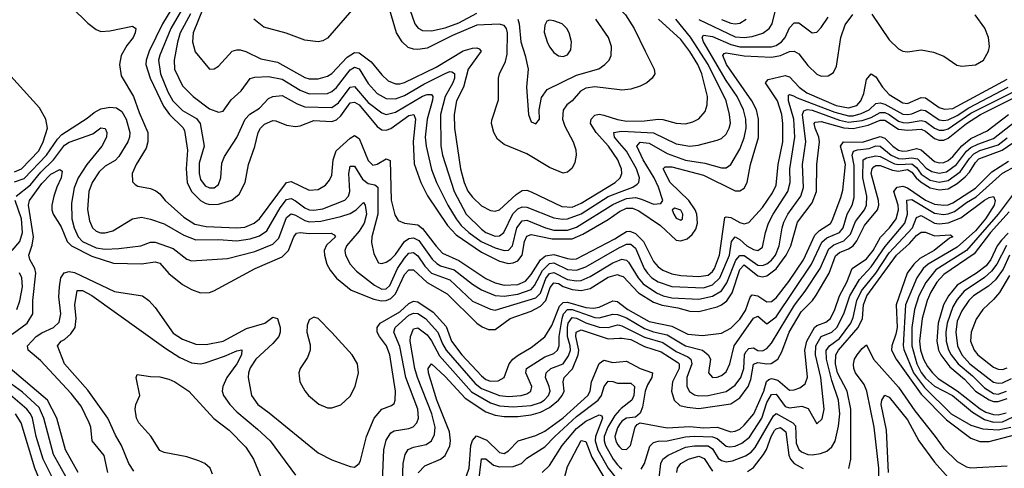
# Model space of a CAD drawing. Header units: inches. Extents: x 884549 to 1028252, y 526810 to 653624.
# Tile 606 of 656: x 967352 to 971698, y 557309 to 559288. Entities that reach past the tile are written whole.
import ezdxf

# ---------------------------------------------------------------- set-up
doc = ezdxf.new("R2010")
doc.units = ezdxf.units.IN
doc.header["$MEASUREMENT"] = 0
doc.layers.add('A9565', color=7, linetype='Continuous')
doc.layers.add('A9575', color=7, linetype='Continuous')

msp = doc.modelspace()

# ---------------------------------------------------------------- linework, layer by layer
at = {"layer": 'A9565', "color": 5}
for points, elevation in [([(968205.5, 559450), (968117.6, 559230), (968115.1, 559190), (968126.8, 559146.8), (968190, 559070.4), (968210, 559071.6), (968230, 559083.2), (968290, 559149.3), (968310, 559156.1), (968325, 559155), (968350, 559148), (968416.4, 559116.4), (968490, 559101.7), (968610, 559033.6), (968630, 559027.1), (968670, 559026.9), (968710, 559038.8), (968730, 559051.4), (968797.4, 559122.6), (968830, 559144), (968850, 559141.8), (968902.9, 559102.9), (968950, 559045), (968978.6, 559018.6), (969010, 559004.8), (969030, 559005.5), (969050, 559011.1), (969190, 559079), (969310, 559150.8), (969350, 559162.1), (969370, 559163.8), (969379.5, 559159.5), (969388.8, 559150), (969330.9, 559070), (969311.5, 558990), (969280.1, 558930), (969269.8, 558870.2), (969271, 558810), (969297.4, 558630), (969313.2, 558570), (969330, 558532.3), (969350, 558504.8), (969390, 558466.4), (969430, 558446.7), (969450, 558443.3), (969470, 558450.1), (969542.9, 558517.1), (969570, 558535.3), (969590, 558536.1), (969610, 558528.9), (969744.8, 558464.8), (969790, 558461.9), (969830, 558478.9), (969979.6, 558570), (970000, 558587.8)], 2680), ([(967581.6, 559341.6), (967652.5, 559272.5), (967690, 559245.3), (967710, 559236.4), (967750, 559239), (967850, 559259.8), (967865.2, 559250), (967862, 559230), (967852.5, 559210), (967825.3, 559174.7), (967800.3, 559130), (967792.8, 559090), (967800.3, 559040.3), (967855.1, 558950), (967879.4, 558879.4), (967917.7, 558790), (967918.4, 558750), (967910, 558721.1), (967866.8, 558650), (967848.3, 558610), (967850, 558573.4), (967861.3, 558561.3), (967874.1, 558554.1), (967930, 558543), (967953.4, 558533.4), (967970, 558520.2), (967994.4, 558490), (968076.9, 558416.9), (968125.5, 558385.5), (968175.4, 558375.4), (968310, 558369.5), (968346.5, 558373.5), (968386.6, 558390), (968410, 558409.2), (968530, 558569.6), (968550, 558574.1), (968630, 558536.6), (968670, 558539.8), (968701.1, 558558.9), (968719.8, 558580.2), (968730, 558602), (968736, 558670), (968749, 558710), (968810, 558765.1), (968830, 558777.7), (968850, 558763.5), (968890, 558667.5), (968910, 558646.4), (968930, 558651.5), (968970, 558674.3), (968987.4, 558667.4), (968992.1, 558492.1), (969007.5, 558427.5), (969022.5, 558402.5), (969051.1, 558391.1), (969110, 558382.9), (969130, 558367.7), (969190, 558288.5), (969218.8, 558258.8), (969290, 558226.3), (969410, 558146.3), (969450, 558127), (969490, 558116.4), (969550, 558120.4), (969584.7, 558135.3), (969610, 558163.7), (969651.3, 558228.7), (969672.9, 558247.1), (969710, 558253), (969770, 558235.3), (969790, 558231.5), (969810, 558233.9), (969978.9, 558321.1), (970000, 558334.7)], 2580), ([(968018.7, 559330), (967982.2, 559270), (967924.2, 559150), (967910.1, 559110.1), (967908.6, 559090), (967927.6, 559030), (967987.5, 558907.5), (968013.1, 558870), (968072, 558812), (968079, 558799), (968093.2, 558713.2), (968087.1, 558630), (968091.7, 558570), (968109.8, 558530), (968150, 558490.4), (968170, 558478.2), (968190, 558472.6), (968230, 558475.1), (968288.2, 558491.8), (968321.2, 558518.8), (968346.7, 558570), (968362.5, 558650), (968390, 558728.9), (968404, 558790), (968414.6, 558810), (968433.3, 558826.7), (968470, 558842.9), (968482.1, 558842.1), (968530, 558823.2), (968570, 558817.2), (968590, 558819.8), (968650, 558843.9), (968730, 558839.6), (968750, 558846.5), (968770, 558864.9), (968810, 558921.5), (968830, 558925.2), (968850, 558913.2), (968930, 558816.9), (968950, 558802.7), (968970, 558801.4), (968990, 558808), (969070, 558865.5), (969092.1, 558870), (969099.4, 558850), (969089.4, 558750.6), (969092.8, 558652.8), (969122.1, 558570), (969151.9, 558511.9), (969240.4, 558380.4), (969278.5, 558338.5), (969390, 558262.3), (969470, 558223.6), (969510, 558213.3), (969530, 558215.3), (969550, 558225), (969569.9, 558250), (969580.7, 558310), (969590, 558333.4), (969610, 558340.7), (969701.5, 558321.5), (969790, 558322.1), (969838, 558342), (969950, 558406.9), (969998.6, 558441.4), (970000, 558442.1)], 2620), ([(968066.5, 559330), (968019.9, 559250), (967970, 559131.3), (967965.4, 559110), (967973.7, 559050), (968005.7, 558970), (968027.7, 558930), (968070, 558888.2), (968132.5, 558852.5), (968149.2, 558830), (968166.8, 558730), (968144.7, 558655.3), (968143.8, 558610), (968150, 558582.8), (968170, 558555.3), (968190, 558546), (968210, 558547.2), (968230, 558560.7), (968240.2, 558590), (968245, 558655), (968255.5, 558684.5), (968310, 558769.2), (968347.1, 558850), (968368, 558872), (968410, 558897.8), (968450, 558940.1), (968469.9, 558950.1), (968510, 558953.5), (968576.7, 558916.7), (968610, 558904.1), (968730, 558900.4), (968758.5, 558921.5), (968810, 558991.2), (968830, 558993.1), (968890, 558922.9), (968950, 558876.7), (968970, 558870.8), (969010, 558880.7), (969130, 558951.1), (969150, 558958.1), (969170, 558958.5), (969175.1, 558950), (969173.9, 558933.9), (969150, 558850), (969141.3, 558770), (969146.1, 558730), (969170, 558627.4), (969191.1, 558570), (969241.8, 558470), (969277.9, 558410), (969301, 558381), (969334.6, 558350), (969389.4, 558309.4), (969450, 558282), (969490, 558269.5), (969510, 558271), (969526.9, 558290), (969546.4, 558370), (969570, 558401.2), (969590, 558404), (969672.1, 558370), (969710, 558359.4), (969770, 558360.4), (969810, 558373.7), (969970, 558473.1), (970000, 558486)], 2640), ([(968105.4, 559314.6), (968060.7, 559230), (968048.6, 559188.6), (968034, 559110), (968035.6, 559070), (968070, 558996.9), (968118, 558950), (968190, 558894.5), (968230, 558880.9), (968250, 558885.4), (968285.4, 558934.6), (968330, 558974.7), (968370, 559029.2), (968390, 559035.5), (968450, 559038.3), (968510, 559026.2), (968590, 558977.9), (968630, 558961), (968710, 558963.4), (968730, 558972), (968750, 558989.7), (968810, 559067.8), (968830, 559078.4), (968851, 559071), (968890, 559006.7), (968930, 558962.6), (968970, 558941.2), (969010, 558938.5), (969050, 558953.7), (969136.3, 559003.7), (969230, 559050.9), (969250, 559060.1), (969258.9, 559058.9), (969271, 559051), (969270.6, 559030), (969263.8, 559010), (969229.8, 558950), (969208.6, 558870), (969211.1, 558731.1), (969217.9, 558690), (969269.5, 558530), (969323.3, 558430), (969390, 558364.6), (969410, 558349.8), (969450, 558333.5), (969470, 558334.3), (969488.9, 558350), (969528.6, 558431.4), (969550, 558453.2), (969570, 558462.5), (969590, 558461.4), (969710, 558414.3), (969748.4, 558408.4), (969770, 558410), (969830, 558431.6), (969950, 558507.8), (970000, 558527.3)], 2660), ([(968818, 559330), (968710, 559207.3), (968690, 559195.1), (968670, 559190.6), (968610, 559198.1), (968528.3, 559228.3), (968430, 559255.7), (968385.7, 559290)], 2720), ([(970000, 558978.4), (969890, 558991.8), (969850, 558986.9), (969827.2, 558972.8), (969790, 558930.1), (969767.3, 558912.7), (969751.4, 558888.6), (969747.4, 558850), (969758, 558818), (969795.4, 558750), (969806.2, 558713.8), (969808, 558690), (969801.8, 558658.2), (969790, 558632.9), (969770, 558615.6), (969750, 558611.7), (969690, 558635.6), (969590, 558695.8), (969490, 558738), (969461.4, 558761.4), (969444.8, 558790), (969434.5, 558830), (969435.6, 558844.4), (969465.5, 558934.5), (969465.2, 559030), (969470.1, 559050), (969496.1, 559103.9), (969503.2, 559136.8), (969504.5, 559230), (969501.1, 559250), (969490, 559263.4), (969468, 559268), (969370, 559263.5), (969261.8, 559218.2), (969150, 559162.1), (969110, 559156.3), (969090, 559157.8), (969066.3, 559166.3), (969039.6, 559190), (969015.7, 559230), (968986, 559330)], 2720), ([(969073.3, 559333.3), (969095.4, 559270), (969110.8, 559250.8), (969130, 559240.4), (969170, 559238.5), (969230, 559252.2), (969290, 559274.9), (969370, 559317.5)], 2740), ([(969550.1, 559290), (969556.4, 559270), (969564.2, 559190), (969583.6, 559130), (969596.3, 559070), (969589.2, 558990), (969597.1, 558870), (969610, 558837.3), (969630, 558828.4), (969646, 558850), (969645.1, 558890), (969655.3, 558944.7), (969680.2, 558979.8), (969810, 559044.3), (969907.8, 559072.2), (969934.7, 559090), (969953.7, 559110), (969963.1, 559130), (969963.5, 559170), (969950.8, 559210), (969894.2, 559290)], 2740), ([(967330, 558617.6), (967360.5, 558630), (967436.3, 558710), (967455.9, 558750), (967474.7, 558810), (967467.6, 558850), (967439.6, 558899.6), (967270, 559086.3)], 2580), ([(967330, 558573.1), (967371.9, 558588.1), (967470.2, 558690), (967518.4, 558761.6), (967537.8, 558782.2), (967650, 558853.3), (967680.4, 558879.6), (967710, 558894.6), (967750, 558902.7), (967779, 558899), (967802.7, 558882.7), (967822.4, 558850), (967837.9, 558790), (967836.5, 558770), (967828.9, 558750), (967790, 558685.2), (967773.3, 558666.7), (967730, 558642.6), (967702.2, 558617.8), (967671.8, 558570), (967656.8, 558530), (967651.6, 558451.6), (967660.6, 558400.6), (967672.9, 558370), (967690, 558355), (967708.7, 558348.7), (967730, 558348), (967763.5, 558356.5), (967850, 558409.3), (967890, 558416.4), (967930, 558408.6), (967990, 558387.2), (968077, 558337), (968130, 558317.4), (968230, 558318), (968310, 558312.8), (968370, 558321.1), (968410, 558334.9), (968443.1, 558356.9), (968501.1, 558458.9), (968530, 558494.4), (968550, 558498.8), (968570, 558489.4), (968610, 558458.6), (968630, 558450.1), (968650, 558448.1), (968690, 558453.6), (968787.6, 558492.4), (968803.4, 558510), (968808.7, 558530), (968805.4, 558610), (968810, 558642), (968830, 558642.4), (968864.8, 558584.8), (968890, 558566.3), (968920.1, 558560.1), (968933.2, 558550), (968933.3, 558430), (968905.8, 558330), (968904.9, 558304.9), (968914.6, 558254.6), (968936.1, 558216.1), (968950, 558213.1), (968970, 558218), (968990, 558231.3), (969010, 558251.7), (969050, 558309.7), (969070, 558323.3), (969090, 558325.7), (969113.6, 558313.6), (969172.5, 558232.5), (969192.4, 558212.4), (969210, 558202.7), (969270, 558185.1), (969350, 558121.5), (969390, 558096.8), (969450, 558071.7), (969490, 558067.9), (969550, 558077), (969610, 558097.7), (969624.7, 558115.3), (969658.9, 558181.1), (969690, 558213.4), (969710, 558216.3), (969770, 558186.4), (969810, 558183.7), (969850, 558198.6), (970000, 558282.6)], 2560), ([(970000, 558650.3), (969992.1, 558670), (969950.8, 558730), (969895.9, 558790), (969871.1, 558830), (969874.7, 558850), (969890, 558866.5), (969910, 558871), (969930, 558867.6), (969990, 558848.2), (970000, 558846.3)], 2680), ([(967335.9, 558510), (967399.7, 558560.3), (967444.8, 558615.2), (967501.3, 558670), (967550, 558734.6), (967570, 558747.7), (967675.5, 558784.5), (967710, 558810.9), (967730, 558807.6), (967737.1, 558790), (967734.7, 558770), (967715, 558730), (967647.8, 558650), (967610.9, 558590), (967592.8, 558547.2), (967581, 558479), (967583, 558410), (967593.3, 558370), (967610, 558330.8), (967630.1, 558310), (967690, 558282.2), (967730, 558276.3), (967790, 558278.2), (967886.6, 558290), (967930, 558307.1), (967950, 558307.5), (968030, 558278.7), (968090, 558231.6), (968110, 558224.1), (968270, 558235.3), (968390, 558266.1), (968470, 558297.5), (968495.6, 558324.4), (968530, 558415.2), (968550, 558431.1), (968570, 558426.6), (968610, 558403.1), (968630, 558397), (968680.8, 558399.2), (968770, 558419.4), (968810, 558433.9), (968837.2, 558450), (968870, 558481.8), (968877.2, 558470), (968882.4, 558430), (968872.8, 558390), (968850, 558355), (968794.2, 558290), (968786.9, 558270), (968789.5, 558250), (968810.7, 558210), (968838.4, 558178.4), (968917.6, 558117.6), (968950, 558099.7), (968970, 558100.8), (968985.1, 558114.9), (969020.2, 558190), (969050, 558235.9), (969070, 558257.7), (969090, 558261.8), (969110, 558245.8), (969140.3, 558200.3), (969170, 558170.6), (969250, 558140.1), (969350, 558045.9), (969430, 558010.9), (969450, 558006.4), (969630, 558060.6), (969650, 558081.7), (969673.7, 558146.3), (969690, 558168.8), (969710, 558173.6), (969770, 558142.8), (969810, 558136.6), (969830, 558138.1), (969870, 558155.2), (969970, 558215.5), (970000, 558227.8)], 2540), ([(970000, 558742.9), (969976.7, 558770), (969974.4, 558790), (970000, 558794.6)], 2660), ([(967319.2, 557900.8), (967385.8, 557950), (967409.9, 557990), (967409.9, 558049.9), (967423.9, 558170), (967419.6, 558190), (967397, 558230), (967392, 558250), (967406.9, 558293.1), (967413.2, 558330), (967390.6, 558470), (967396.1, 558490), (967450, 558565.4), (967490, 558606.7), (967530, 558627.3), (967539.7, 558619.7), (967534.8, 558590), (967515.5, 558550), (967502.6, 558510), (967493.8, 558470), (967494.1, 558450), (967500.3, 558430), (967535, 558375), (967561.1, 558310), (967581, 558290), (967670, 558244.8), (967765.8, 558214.2), (967890, 558211.8), (967950, 558219.9), (967970, 558214.6), (968010, 558168.3), (968070, 558119.5), (968110, 558097.3), (968150, 558083.5), (968190, 558084.2), (968208.4, 558091.6), (968391.7, 558190), (968510, 558242.4), (968538.9, 558270), (968561.5, 558330), (968573.4, 558346.6), (968590, 558350.1), (968630, 558345.5), (968726.5, 558346.5), (968739.7, 558339.7), (968745.2, 558330), (968706.7, 558293.3), (968696.5, 558270), (968696.8, 558250), (968708, 558210), (968722.8, 558182.8), (968750, 558147.9), (968814.8, 558094.8), (968914.8, 558054.8), (968948.3, 558048.3), (968970, 558049.6), (968990, 558058.4), (969010, 558079), (969050, 558164.7), (969070, 558184.9), (969090, 558184), (969150, 558129.5), (969238.4, 558078.4), (969370, 557949.5), (969392.8, 557932.8), (969421.4, 557921.4), (969450, 557921.7), (969516.1, 557970), (969610, 558002.1), (969650, 558024), (969674.2, 558050), (969692.8, 558107.2), (969710, 558127.7), (969730, 558124.1), (969750, 558111.4), (969790, 558098.3), (969830, 558093.2), (969870, 558102.6), (969950, 558152.5), (969990, 558163.5), (970000, 558160)], 2520), ([(967319, 558270), (967352.7, 558310), (967364.7, 558350), (967360.5, 558410), (967332.8, 558490)], 2540), ([(967339.2, 558010), (967352.4, 558047.6), (967363.9, 558110), (967361.4, 558150), (967351.9, 558171.9)], 2540), ([(967741.6, 557290), (967725, 557365), (967672.1, 557430), (967665.6, 557490), (967659.3, 557510), (967623.1, 557583.1), (967579.4, 557639.4), (967444.7, 557784.7), (967388.9, 557830), (967386.9, 557850), (967424.8, 557890), (967450, 557907.3), (967501, 557930), (967526.3, 557953.7), (967534, 557990), (967525.2, 558065.2), (967527.3, 558110), (967534.4, 558150), (967548.9, 558171.1), (967570, 558177.6), (967593.7, 558173.7), (967770, 558088.8), (967893.6, 558070), (967921.9, 558050), (967950, 558018.4), (968030, 557905.7), (968070, 557879.4), (968130, 557857.5), (968175.2, 557855.2), (968250, 557870.1), (968353.8, 557926.2), (968433.6, 557950), (968470, 557975.4), (968490, 557970.2), (968502.1, 557930), (968502.3, 557910), (968495.5, 557890), (968470, 557859), (968394.5, 557790), (968370, 557752.7), (968361.7, 557730), (968359.8, 557710), (968375, 557630), (968402.9, 557590), (968453.7, 557553.7), (968670, 557377), (968730, 557346.7), (968810, 557316.5), (968830, 557313.7), (968850, 557330.4), (968855.8, 557344.2), (968882.3, 557450), (968916.9, 557530), (968950, 557569.5), (968993.6, 557586.4), (969004.4, 557595.6), (969009.9, 557610.1), (969010.4, 557649.6), (968986.4, 557810), (968970.3, 557850), (968939.7, 557890), (968929.9, 557910), (968929.5, 557930), (968942.8, 557950), (969030, 557999.5), (969070, 558036.7), (969090, 558046.7), (969110, 558043), (969177.6, 557997.6), (969234.1, 557934.1), (969257.3, 557870), (969303.8, 557810), (969390, 557716.5), (969410, 557700.8), (969430, 557693.4), (969464.5, 557695.5), (969489.8, 557710), (969512.1, 557770), (969528.8, 557790), (969551.8, 557808.2), (969610, 557841.5), (969670, 557888.4), (969700.7, 557939.3), (969735, 558025), (969750, 558041), (969770, 558042.4), (969850, 558018.5), (969884.8, 558015.2), (969910, 558019.3), (969970, 558048.4), (969990, 558044.6), (970000, 558037.1)], 2480), ([(967855.7, 557295.7), (967833.3, 557330), (967802, 557410), (967775.4, 557455.4), (967741.2, 557530), (967653.5, 557653.5), (967549.9, 557770), (967519.7, 557850), (967535.1, 557870), (967550, 557877.5), (967577.8, 557902.2), (967596.3, 557930), (967600.9, 557970), (967595.3, 558030), (967605.9, 558094.1), (967630, 558093.2), (967670, 558072.2), (967997.1, 557837.1), (968058.6, 557798.6), (968110, 557774.2), (968150, 557770.5), (968170, 557774.2), (968256.7, 557803.3), (968310, 557828), (968332.1, 557832.1), (968330.5, 557810), (968311, 557770), (968266.9, 557710), (968248.4, 557670), (968246.3, 557650), (968251.5, 557630), (968278.9, 557590), (968310, 557557.5), (968402.2, 557482.2), (968457.6, 557430), (968570, 557279.2)], 2460), ([(968953.4, 557253.4), (968959.4, 557390), (968970, 557433.1), (968990, 557465.2), (969005, 557475), (969070, 557484.9), (969088.1, 557491.9), (969104.5, 557510), (969111.9, 557530), (969109.6, 557570), (969056.1, 557710), (969030, 557846), (969003.5, 557910), (969009.1, 557930), (969070, 557984.6), (969090, 557993.6), (969110, 557991.8), (969143.6, 557970), (969197.5, 557910), (969217.8, 557857.8), (969234.9, 557830), (969363, 557683), (969390, 557661), (969470, 557630), (969510, 557625.5), (969565.6, 557630), (969590, 557638), (969607.8, 557650), (969612.2, 557670), (969586.1, 557730), (969589.4, 557750), (969670, 557800.2), (969710, 557815.9), (969726.1, 557830), (969732.3, 557850), (969732.8, 557890), (969746.1, 557970), (969752, 557990), (969770, 558010), (969790, 558010.2), (969890, 557973.8), (969910, 557972.3), (969970, 557988.9), (969990, 557988), (970000, 557984.1)], 2460), ([(969040.1, 557210), (969044.1, 557330), (969052.7, 557370), (969067.3, 557392.7), (969090, 557402.8), (969146.1, 557413.9), (969169.6, 557430.4), (969182.4, 557457.6), (969185.1, 557490), (969171.6, 557550), (969107.1, 557710), (969096.1, 557750), (969076.1, 557870), (969076.7, 557890), (969090, 557923.8), (969110, 557929.1), (969150, 557898.2), (969170, 557872.1), (969204.9, 557804.9), (969346.2, 557646.2), (969430, 557598), (969470, 557585), (969530, 557580.7), (969610, 557585.5), (969650, 557599.9), (969666.6, 557610), (969685.5, 557630), (969693.1, 557650), (969689.6, 557670), (969672.1, 557710), (969675.9, 557730), (969696.2, 557750), (969750, 557770.7), (969774.5, 557805.5), (969782.4, 557830), (969781.6, 557850), (969770.5, 557890), (969770.3, 557929.7), (969773, 557950), (969790, 557974.2), (969810, 557971.8), (969850, 557951.6), (969910, 557931.8), (969949.1, 557930.9), (969990, 557942), (970000, 557939.9)], 2440), ([(969111.2, 557288.8), (969139.7, 557320.3), (969210, 557348.9), (969230, 557366.1), (969250, 557408.3), (969253.8, 557430), (969249.4, 557470), (969192.5, 557610), (969156.2, 557730), (969155.5, 557750), (969170, 557769.3), (969230, 557714.8), (969317.8, 557617.8), (969410, 557558.9), (969450, 557543.6), (969490, 557538), (969550, 557537.4), (969610, 557544.3), (969650, 557556.2), (969690, 557576.9), (969730.2, 557609.8), (969746.2, 557630), (969754.5, 557650), (969750.6, 557690), (969755.7, 557710), (969791.7, 557748.3), (969817.1, 557810), (969820.3, 557830), (969806.6, 557890), (969807.6, 557910), (969830, 557919.5), (969950, 557880.7), (970000, 557883.1)], 2420), ([(969324.5, 557275.5), (969335.4, 557310), (969342.5, 557410), (969350, 557432.3), (969368, 557452), (969413.4, 557433.4), (969470, 557378.1), (969490, 557374), (969510, 557386), (969552.7, 557430), (969630, 557454.4), (969670, 557473.6), (969750, 557532.1), (969859.5, 557630), (969869.9, 557650), (969875.1, 557690), (969909.1, 557770.9), (969930, 557785.6), (969970, 557775.6), (970000, 557778.4)], 2380), ([(967556.8, 557270), (967501.8, 557370), (967459.2, 557530), (967437.4, 557577.4), (967365.3, 557645.3), (967250, 557727.2)], 2540), ([(967609.6, 557290), (967553.9, 557390), (967516.8, 557530), (967475.4, 557610), (967309.8, 557749.8)], 2520), ([(968203.6, 557283.6), (968193.4, 557310), (968169.9, 557329.9), (968142.5, 557342.5), (968090, 557359.6), (967990, 557379.4), (967970, 557388.2), (967931.4, 557451.4), (967878.7, 557510), (967868.2, 557530), (967862.4, 557570), (967865.1, 557590), (967882.4, 557630), (967866.6, 557710), (967870, 557722.8), (967930, 557713.4), (967970, 557712.4), (968010, 557702), (968037.1, 557690), (968098.5, 557650), (968208.8, 557528.8), (968277.3, 557477.3), (968350, 557402.6), (968384.7, 557350), (968432.3, 557232.3)], 2440), ([(969377.6, 557242.4), (969390, 557350.2), (969410, 557350.6), (969443.6, 557323.6), (969470, 557315), (969530, 557316.4), (969566.4, 557330), (969590, 557353.5), (969670, 557404.2), (969713.6, 557450), (969810, 557537.7), (969904.9, 557610), (969920.4, 557630), (969931.6, 557670), (969950, 557693.4), (969970, 557692.4), (969990, 557685.2), (970000, 557685.2)], 2360), ([(967495.9, 557270), (967455.8, 557350), (967425.1, 557450), (967408, 557530), (967399.5, 557550), (967383, 557570), (967311.6, 557631.6)], 2560), ([(970000, 557565.2), (969978.1, 557541.9), (969947.6, 557490), (969930.9, 557450), (969931.2, 557430), (969938, 557410), (969970.6, 557350), (969990, 557323.8), (970000, 557315.3)], 2360), ([(967457.4, 557217.4), (967419.5, 557310), (967358.1, 557510), (967333.8, 557550)], 2580), ([(969658.2, 557290), (969690, 557321.2), (969745.8, 557410), (969810, 557484.7), (969850, 557517.4), (969910, 557545.5), (969920.7, 557540.7), (969924.5, 557530), (969893.3, 557450), (969891.5, 557430), (969903, 557390), (969950, 557309.7), (969990, 557257.5)], 2340), ([(970000, 557501.9), (969990, 557487.4), (969979.4, 557450), (969982.6, 557430), (969990, 557414.8), (970000, 557404.5)], 2380), ([(969747.4, 557232.6), (969770, 557317.6), (969830, 557431.7), (969850, 557426.8), (969877.8, 557357.8), (969930.2, 557270.2)], 2320)]:
    msp.add_lwpolyline(points, dxfattribs=dict(at, elevation=elevation))
for points, elevation in [([(969690, 559286), (969678.7, 559281.3), (969670, 559264), (969667.4, 559232.6), (969679.4, 559190), (969690, 559168), (969710, 559143.2), (969730, 559129.4), (969750, 559126.3), (969770, 559134), (969784.9, 559155.1), (969788, 559190), (969777, 559230), (969766.6, 559250), (969746.6, 559270), (969710, 559283.7)], 2760), ([(968650, 557975.9), (968630, 557963.5), (968621.6, 557938.4), (968620.1, 557910), (968633.5, 557853.5), (968633.4, 557830), (968621.7, 557798.3), (968590, 557749.7), (968584.6, 557730), (968589.2, 557690), (968610, 557650.9), (968627.3, 557630), (968671.9, 557591.9), (968710, 557576.2), (968730, 557575.3), (968770, 557588.4), (968810, 557627.7), (968832.1, 557670), (968847.4, 557730), (968842.5, 557770), (968819.4, 557810), (968730, 557908.4), (968670, 557969.8)], 2520)]:
    msp.add_lwpolyline(points, close=True, dxfattribs=dict(at, elevation=elevation))
at = {"layer": 'A9575', "color": 5}
for points, elevation in [([(970000, 559338.1), (970025.1, 559310), (970063.4, 559250), (970113.2, 559150), (970151.6, 559070), (970154.6, 559050), (970143.5, 559030), (970119.3, 559010), (970090, 558995), (970050, 558982.3), (970010, 558977.1), (970000, 558978.4)], 2720), ([(970350, 559289.1), (970510, 559212.2), (970550, 559209.2), (970585.2, 559214.8), (970631.6, 559228.4), (970660.5, 559250), (970672.8, 559270), (970691.6, 559348.4)], 2660), ([(970000, 558442.1), (970030, 558456.1), (970056.9, 558456.9), (970084.8, 558444.8), (970179.6, 558379.6), (970250, 558316.1), (970270, 558312.5), (970297.8, 558322.2), (970320.1, 558339.9), (970336.1, 558363.9), (970343.3, 558390), (970340.9, 558430), (970333, 558450), (970305.5, 558490), (970222.7, 558570), (970191.3, 558630), (970200.7, 558639.3), (970230, 558639.8), (970370, 558601.8), (970510, 558533.4), (970530, 558533.6), (970550, 558545.3), (970562.9, 558570), (970577.1, 558650), (970612.1, 558767.9), (970613.1, 558850), (970603.8, 558890), (970583.1, 558930), (970471.8, 559090), (970455.1, 559130), (970461.5, 559138.5), (970470, 559141.6), (970550, 559128.8), (970670, 559122.3), (970710, 559130.7), (970750, 559148.2), (970770, 559150.1), (970790, 559137.9), (970830, 559085.6), (970870, 559048.2), (970890, 559039.3), (970919.9, 559040.1), (970944.2, 559055.8), (970957.2, 559082.8), (970976.1, 559210), (970995, 559265), (971029.1, 559310.9)], 2620), ([(970000, 558486), (970030, 558499), (970070, 558503.2), (970096.9, 558496.9), (970150, 558474.8), (970182.2, 558477.8), (970191, 558490), (970171, 558550), (970152, 558590), (970103.6, 558670), (970076.4, 558730), (970090, 558747.7), (970130, 558743.2), (970210, 558697.6), (970290, 558669.1), (970375.2, 558655.2), (970450, 558634.3), (970470, 558635), (970490, 558649.2), (970530, 558717.4), (970550, 558767.1), (970558.6, 558810), (970557.4, 558850), (970546.4, 558890), (970518.6, 558950), (970470, 559020.5), (970369.7, 559190), (970363.5, 559210), (970370, 559220.4), (970410, 559213.6), (970490, 559178.6), (970530, 559168.7), (970670, 559168.5), (970690, 559174.3), (970714.7, 559190), (970731.1, 559210), (970750, 559253), (970770, 559275.1), (970790, 559274.4), (970850, 559230.2), (970870, 559234), (970890, 559254.6), (970920.4, 559299.6)], 2640), ([(971112.4, 559312.4), (971190, 559199.2), (971230, 559160.2), (971250, 559149.4), (971270, 559147.2), (971330, 559155.1), (971385.6, 559145.6), (971430, 559127.7), (971487.8, 559087.8), (971510, 559083), (971570, 559089.5), (971605.6, 559110), (971628.2, 559150), (971632, 559170), (971627.4, 559210), (971611.4, 559251.4), (971569.1, 559309.1)], 2620), ([(970000, 558846.3), (970030, 558840.7), (970110, 558841.9), (970170, 558849.7), (970190, 558848.3), (970250, 558831.6), (970290, 558829.6), (970322.4, 558837.6), (970349.5, 558850.5), (970377.3, 558882.7), (970386.6, 558913.4), (970387.5, 558950), (970362.4, 559050), (970344.6, 559090), (970310, 559148.3), (970270, 559201.7), (970171.8, 559290)], 2680), ([(970000, 558794.6), (970010, 558796.3), (970149.4, 558789.4), (970250, 558741), (970309, 558731), (970345.8, 558734.2), (970430, 558756.1), (970450, 558764.6), (970470, 558783.5), (970483.7, 558810), (970488.5, 558831.5), (970485.3, 558870), (970470.3, 558930), (970390, 559090.9), (970311.9, 559211.9), (970248.4, 559290)], 2660), ([(970450, 559288.7), (970490, 559273.1), (970510, 559269.7), (970530, 559272.8), (970558, 559290)], 2680), ([(970000, 558334.7), (970030, 558354.1), (970045.2, 558354.8), (970070, 558344.7), (970105.3, 558310), (970150, 558221.5), (970170, 558198), (970190, 558183.9), (970230, 558167.5), (970270, 558159.3), (970350, 558155.1), (970390, 558161.4), (970410, 558177.3), (970417.9, 558190), (970440.5, 558250), (970464.8, 558415.2), (970470, 558419.1), (970490, 558415.3), (970530, 558394), (970550, 558388.4), (970570, 558394.2), (970630, 558460.3), (970675, 558525), (970690, 558558.2), (970699.9, 558650), (970719.9, 558750), (970720.3, 558830), (970715.5, 558870), (970696.2, 558930), (970642.9, 559010), (970655.1, 559024.9), (970730, 559042.5), (970750, 559036), (970792.1, 558990), (970825.3, 558965.3), (970955.7, 558910), (971010, 558899.2), (971046.4, 558910), (971064.6, 558930), (971077.1, 558962.9), (971090, 559024.9), (971110, 559049.3), (971130, 559035.8), (971159.4, 558990), (971190, 558957.6), (971250, 558922.1), (971270, 558919.1), (971330, 558945.5), (971350, 558943.5), (971410, 558900.4), (971433, 558893), (971470, 558897), (971710, 559025.7)], 2580), ([(970000, 558282.6), (970010, 558288.2), (970030, 558297.6), (970050, 558297.9), (970070, 558280.8), (970108.7, 558190), (970122.4, 558170), (970142.4, 558150), (970170, 558131.8), (970230, 558111.5), (970370, 558104.9), (970410, 558118), (970442.1, 558150), (970485.3, 558250), (970493.7, 558310), (970509.9, 558330), (970530, 558318.5), (970561.3, 558290), (970590, 558273.9), (970610, 558270.1), (970630, 558284.7), (970643.6, 558350), (970657.2, 558390), (970678, 558430), (970742.4, 558530), (970752.1, 558570), (970751, 558630), (970773.1, 558770), (970768.8, 558850), (970745, 558930), (970744.7, 558955.3), (970750, 558958.6), (970766.9, 558953.1), (970783, 558943), (970950, 558880.7), (971010, 558864.7), (971030, 558864.6), (971066.2, 558873.8), (971100.8, 558890), (971130, 558918.8), (971150, 558921.7), (971170, 558915.7), (971250, 558871.6), (971270, 558869.5), (971290, 558873.5), (971330, 558890.3), (971350, 558887.5), (971410, 558847.2), (971430, 558843.6), (971450, 558846.4), (971490, 558865.6), (971540.3, 558899.7), (971713.9, 558990)], 2560), ([(970000, 558227.8), (970010, 558231.9), (970030, 558227.8), (970038.4, 558218.4), (970081.2, 558150), (970103.6, 558123.6), (970163, 558083), (970191.5, 558070), (970230, 558061.2), (970350, 558055.6), (970410, 558068.5), (970450, 558092.3), (970473, 558127), (970512.5, 558227.5), (970530, 558248.5), (970550, 558247.6), (970610, 558204.8), (970630, 558203.6), (970650, 558211), (970670, 558227.3), (970687.6, 558250), (970704.4, 558290), (970716.9, 558370), (970725.1, 558394.9), (970742.5, 558430), (970799.9, 558510), (970811.9, 558548.1), (970806.3, 558650), (970821.2, 558750), (970806.9, 558870), (970813.1, 558886.9), (970828, 558892), (970850, 558888.9), (970970, 558845.6), (971010, 558836.1), (971070, 558843.8), (971110, 558856.4), (971150, 558878.7), (971170, 558878.3), (971190, 558869.9), (971230, 558840.6), (971250, 558834.3), (971270, 558832.9), (971330, 558843.7), (971350, 558838.5), (971390, 558809.8), (971410, 558801.6), (971430, 558800.7), (971450, 558806.7), (971550, 558876.1), (971732.3, 558967.7)], 2540), ([(970000, 558160), (970014.9, 558154.9), (970083.2, 558083.2), (970150, 558041.8), (970188.2, 558028.2), (970256.7, 558016.7), (970310, 558001.8), (970350, 558001.4), (970430, 558022.1), (970450, 558030.4), (970472.5, 558047.5), (970496.6, 558083.4), (970530, 558186.8), (970550, 558206.3), (970610, 558158.4), (970630, 558154), (970650, 558158.1), (970690, 558188.9), (970735.5, 558250), (970755, 558290), (970785.4, 558394.6), (970850, 558480.4), (970869.3, 558530), (970869.9, 558650), (970881.5, 558750), (970878.6, 558770), (970862.2, 558810), (970858.4, 558830), (970863.1, 558836.9), (970890, 558839), (970990, 558811), (971030, 558808.1), (971097.3, 558822.7), (971150, 558844.9), (971170, 558844.4), (971230, 558806), (971270, 558800.4), (971330, 558805.5), (971350, 558796.8), (971390, 558764.5), (971410, 558756.3), (971430, 558756.7), (971450, 558765.7), (971530, 558830), (971592.3, 558870), (971777.3, 558962.7)], 2520), ([(970000, 558037.1), (970036, 558010), (970130, 557957.1), (970230, 557936.1), (970301.4, 557901.4), (970365.3, 557894.7), (970450, 557905.9), (970490, 557927.8), (970530, 557966.4), (970555.3, 558004.7), (970576.3, 558063.7), (970585.4, 558074.6), (970610, 558070), (970650, 558043), (970670, 558044.4), (970690, 558060.5), (970746.6, 558133.4), (970811, 558229), (970862, 558338), (970881.8, 558358.2), (970930, 558389.7), (970938.1, 558401.9), (970976.4, 558503.6), (970984.3, 558535.7), (970996.2, 558650), (970973.9, 558730), (970988, 558750), (971071.6, 558748.4), (971150, 558772.3), (971170, 558765.1), (971205.2, 558730), (971230, 558713.4), (971250, 558707.8), (971269.2, 558709.2), (971310, 558719.9), (971330, 558714.2), (971390, 558662.6), (971410, 558656.9), (971430, 558658.4), (971450, 558667.6), (971470, 558684.3), (971510, 558732), (971550, 558764.3), (971621.7, 558798.3), (971716.1, 558870)], 2480), ([(970000, 557984.1), (970030, 557972.3), (970110, 557925.8), (970150, 557911.4), (970210, 557898.3), (970290, 557850), (970365.2, 557830), (970391, 557810), (970401.4, 557790), (970392.8, 557730), (970410, 557710.3), (970430, 557711.1), (970450, 557719), (970470, 557734.4), (970485.7, 557770), (970505, 557850), (970590, 557971.2), (970610, 557979.8), (970650, 557946.2), (970690, 557977.9), (970846.3, 558210), (970892.8, 558307.2), (970913.9, 558326.1), (970969.9, 558350), (970986.2, 558370), (971003.9, 558430), (971026.4, 558470), (971035.6, 558504.4), (971035.1, 558644.9), (971026.7, 558690), (971031.5, 558708.5), (971050, 558714.9), (971100.5, 558719.5), (971130, 558731.6), (971150, 558730.7), (971198.6, 558690), (971230, 558676.4), (971250, 558674.1), (971290, 558679.2), (971315, 558675), (971353.4, 558633.4), (971378.2, 558618.2), (971410, 558610.9), (971442.4, 558617.6), (971486.5, 558650), (971530, 558707.7), (971550, 558724.6), (971580.1, 558739.9), (971650, 558764), (971758.8, 558850)], 2460), ([(970000, 557883.1), (970010, 557883.5), (970050, 557876.9), (970110, 557845.8), (970183.5, 557823.5), (970256.4, 557776.4), (970262.6, 557770), (970263, 557750), (970233.4, 557690), (970229.2, 557650), (970240.1, 557610), (970266.2, 557586.2), (970298.1, 557578.1), (970350, 557573.4), (970490, 557593.8), (970530, 557619.9), (970566.7, 557670), (970579.2, 557700.8), (970590.8, 557769.2), (970610, 557776.3), (970650, 557769.9), (970667.9, 557772.1), (970698.4, 557790), (970716.4, 557823.6), (970748.7, 557910), (970800.9, 557999.1), (970850.9, 558049.1), (970866.9, 558073.1), (970924.2, 558170), (970953, 558247), (970970, 558261.8), (971010, 558277.7), (971030, 558290.7), (971047.4, 558312.6), (971079.9, 558380.1), (971138.1, 558450), (971143.6, 558470), (971143, 558490), (971110, 558610), (971113.9, 558630), (971121.3, 558638.7), (971130, 558645.4), (971150, 558645.3), (971204, 558624), (971230, 558620.5), (971270, 558626.8), (971290, 558616), (971308.4, 558590), (971330, 558571.1), (971370, 558546.8), (971410, 558537.8), (971450, 558542.5), (971490, 558565.5), (971525.5, 558594.5), (971544.3, 558615.7), (971570, 558658.6), (971585.8, 558674.2), (971687.4, 558712.6), (971830, 558809.5)], 2420), ([(970000, 557939.9), (970010, 557937.8), (970110, 557887.4), (970190, 557863.4), (970250, 557825), (970301, 557801), (970314, 557790), (970318, 557770), (970296.4, 557710), (970296.2, 557670), (970307.6, 557647.6), (970330, 557633.3), (970350, 557628.8), (970390, 557630.7), (970470, 557648.2), (970510, 557675.4), (970535, 557710), (970548.4, 557750), (970550.5, 557809.5), (970557, 557823), (970570, 557838.2), (970590, 557841.2), (970610, 557828.7), (970630, 557827.8), (970650, 557838.2), (970670, 557861.4), (970771.3, 558028.7), (970818.3, 558090), (970884.6, 558190), (970923, 558277), (970944.7, 558295.3), (970990, 558313.1), (971018.3, 558341.7), (971041.4, 558398.6), (971080.2, 558450), (971088.8, 558470), (971090.7, 558510), (971072.5, 558590), (971074.8, 558670), (971090, 558678.7), (971130, 558688.3), (971150, 558685.1), (971212.6, 558652.6), (971230, 558649.3), (971290, 558652.3), (971310, 558636.6), (971330, 558607.5), (971370, 558580.9), (971410, 558571), (971450, 558578.3), (971502.2, 558617.8), (971543.5, 558676.5), (971563.3, 558696.7), (971590, 558711.3), (971670, 558736.4), (971710, 558767.8)], 2440), ([(970000, 558527.3), (970058, 558550), (970077.1, 558562.9), (970083.9, 558570), (970087.5, 558590), (970073.9, 558630), (970030, 558707.9), (970000, 558742.9)], 2660), ([(970000, 557404.5), (970010, 557394.1), (970030, 557391.8), (970047.4, 557410), (970068.9, 557491.1), (970077.2, 557502.8), (970090.7, 557509.3), (970210, 557487), (970310, 557493.2), (970370, 557487.9), (970430, 557490.8), (970490, 557470.1), (970510, 557472.8), (970530, 557482.4), (970550, 557499.1), (970591.8, 557550), (970635.9, 557650), (970648.5, 557691.5), (970658.8, 557701.2), (970670, 557705.5), (970697.9, 557697.9), (970750, 557653.3), (970770, 557655), (970795.3, 557664.7), (970818.5, 557681.5), (970828.4, 557711.6), (970817.2, 557830), (970825.9, 557870), (970859.3, 557930), (970870, 557939.1), (970910, 557953.2), (970930.2, 557970), (970949.2, 558010), (970969.5, 558070), (971002.9, 558130), (971026.1, 558190), (971090, 558232.7), (971118.3, 558270), (971151, 558329), (971191.3, 558370), (971220.7, 558410), (971231.2, 558450), (971229.2, 558470), (971210.7, 558530), (971224.1, 558550), (971250, 558554.1), (971270, 558546.7), (971350, 558492.8), (971390, 558475), (971430, 558469.4), (971450, 558472), (971470, 558480.6), (971570, 558545.1), (971642.4, 558617.6), (971716.5, 558663.5)], 2380), ([(970000, 558587.8), (970002.5, 558590), (970009.9, 558610), (970008.1, 558630), (970000, 558650.3)], 2680), ([(970094.4, 557305.6), (970110.3, 557330), (970133.7, 557406.3), (970150, 557422.8), (970170, 557428.5), (970210, 557430.1), (970290, 557448.5), (970329.3, 557450.7), (970410, 557447.8), (970430, 557440.3), (970470, 557406.7), (970484.3, 557404.3), (970510, 557407.2), (970539.8, 557420.2), (970573.3, 557446.7), (970627.5, 557530), (970650, 557599.9), (970670, 557635.3), (970690, 557636.8), (970730, 557581.4), (970750, 557575.8), (970803.4, 557583.4), (970832.5, 557572.5), (970870, 557504.9), (970893.3, 557526.7), (970902.3, 557570), (970888.3, 557710), (970863.9, 557810), (970865.9, 557850), (970890, 557890.1), (970936.7, 557910), (970957.9, 557930), (970989.7, 557990), (971015.7, 558070), (971058, 558142), (971110, 558197.5), (971172.1, 558287.9), (971257.9, 558390), (971270.1, 558430), (971267.7, 558492.3), (971290, 558495.2), (971390, 558435.2), (971428.5, 558428.5), (971450, 558431.5), (971477.3, 558442.7), (971530, 558482.3), (971572.9, 558507.1), (971690, 558610.6), (971750, 558642.9)], 2360), ([(971745, 558530), (971669.8, 558430), (971530, 558270.7), (971395.7, 558184.3), (971350.8, 558129.2), (971320.4, 558070), (971301.2, 558010), (971289.9, 557930), (971288.7, 557850), (971311.5, 557770), (971330, 557732.1), (971350, 557706.6), (971390, 557670.8), (971468.2, 557630), (971556.9, 557556.9), (971610, 557524.7), (971650, 557512), (971690, 557514.1), (971808.5, 557570)], 2360), ([(970174.8, 557265.2), (970182.3, 557330), (970190.9, 557350), (970213.4, 557366.6), (970290, 557401.6), (970330, 557408.5), (970390, 557408.9), (970410, 557395.3), (970434.5, 557354.5), (970450, 557342.8), (970470, 557337.7), (970498.3, 557341.7), (970555.8, 557364.2), (970579.8, 557380.2), (970598.6, 557401.4), (970679.1, 557540.9), (970690, 557551.3), (970764.5, 557510), (970776.3, 557496.3), (970779.4, 557419.4), (970790, 557391.4), (970801.9, 557381.9), (970830, 557369.7), (970850, 557368.5), (970886, 557374), (970914.8, 557385.2), (970936.2, 557403.8), (970950.6, 557429.4), (970965.6, 557494.4), (970971.3, 557550), (970965.1, 557610), (970936.3, 557696.3), (970912.6, 557790), (970911.6, 557828.4), (970926.3, 557850), (970970, 557881.6), (971019.7, 557950), (971030, 557974.3), (971046.2, 558050), (971067.7, 558092.3), (971130, 558169.8), (971190, 558259.9), (971292.7, 558370), (971310, 558415.3), (971330, 558424.7), (971390, 558391.2), (971410, 558387.4), (971450, 558392.7), (971505.7, 558414.3), (971610, 558491.4), (971630, 558503.4), (971650, 558508.1), (971657.5, 558490), (971652.3, 558470), (971615.2, 558410), (971570, 558357.3), (971490, 558285.2), (971361.3, 558210), (971340.1, 558190), (971310.9, 558149.1), (971261.3, 558030), (971251.1, 557851.1), (971253.4, 557833.4), (971297.5, 557730), (971345, 557665), (971463.4, 557550), (971550, 557499.2), (971602.5, 557482.5), (971670, 557478.3), (971725.8, 557490)], 2340), ([(971718.8, 558441.2), (971636.5, 558350), (971565, 558255), (971430, 558163.6), (971399.3, 558130), (971373.5, 558086.5), (971357.3, 558050), (971334.4, 557970), (971323.3, 557870), (971328, 557830), (971341.4, 557790), (971358, 557758), (971380.1, 557730), (971405.9, 557705.9), (971490, 557650.7), (971590.9, 557570.9), (971616.4, 557556.4), (971650, 557545.8), (971670, 557545.1), (971705.7, 557554.3)], 2380), ([(971011.6, 557308.4), (971020.3, 557350), (971020.4, 557570), (971004.3, 557650), (970961.1, 557730), (970953.2, 557770), (970954.5, 557810), (970965.2, 557830), (971053.1, 557930), (971071.7, 557970), (971076.6, 558030), (971091.2, 558070), (971221.9, 558250), (971279.4, 558300.6), (971310, 558336.6), (971330, 558350.6), (971350, 558351.2), (971390, 558334.6), (971459.6, 558339.6), (971470.1, 558330), (971455.7, 558324.3), (971388.7, 558270), (971325.2, 558234.8), (971298.6, 558210), (971269.4, 558170.6), (971219.9, 558030), (971224.1, 557930), (971219.3, 557900.7), (971201.5, 557850), (971200.3, 557830), (971219.9, 557790), (971330, 557636.1), (971443, 557523), (971550, 557442.6), (971590, 557427.6), (971630, 557427.3), (971810, 557474.4)], 2320), ([(971713.9, 558346.1), (971684.5, 558315.5), (971666.5, 558290), (971637.6, 558230), (971616.9, 558203.1), (971575.5, 558170), (971490, 558116.9), (971451.5, 558070), (971429.2, 558030), (971405.3, 557950), (971400.4, 557870), (971407.8, 557830), (971416.9, 557810), (971457.4, 557757.4), (971522, 557702), (971570.5, 557650), (971630, 557610.9), (971650, 557603.9), (971670, 557603.6), (971710, 557617.3)], 2420), ([(971707.2, 558292.8), (971664.8, 558210), (971641.4, 558178.6), (971610, 558150.6), (971520.9, 558090), (971490, 558053.8), (971470, 558021.9), (971444.9, 557950), (971439.5, 557910), (971441.4, 557870), (971451.7, 557831.7), (971462.8, 557810), (971494.2, 557770), (971556.7, 557716.7), (971610, 557663.4), (971650, 557639.1), (971670, 557636.8), (971707.8, 557650)], 2440), ([(971720.2, 558250), (971691.8, 558188.2), (971658.7, 558141.3), (971627.4, 558112.6), (971561, 558070), (971541.3, 558050), (971510, 558003.6), (971490, 557957.7), (971483.1, 557910), (971490.5, 557850), (971509.6, 557810), (971545.8, 557770), (971630, 557703.7), (971650, 557689.8), (971670, 557684), (971690, 557685.9), (971730, 557705.5)], 2460), ([(971720.7, 558159.3), (971675.9, 558084.1), (971650, 558053.4), (971603.2, 558010), (971572.7, 557967.3), (971551.3, 557910), (971548.8, 557870), (971564.5, 557830), (971581, 557810), (971650, 557755.4), (971670, 557746.1), (971690, 557744.8), (971710, 557752.4)], 2480), ([(971142.7, 557150), (971144.2, 557310), (971123.3, 557490), (971090.7, 557650), (971079, 557679), (971040.8, 557730), (971032.8, 557750), (971031.3, 557768.7), (971036.6, 557790), (971048.6, 557810), (971070, 557837.1), (971090, 557853.1), (971120.5, 557790), (971230, 557667.6), (971302.6, 557562.6), (971392.8, 557450), (971430, 557395.9), (971490, 557339.6), (971530, 557315.7), (971550, 557311), (971710, 557320.3)], 2280), ([(970000, 557778.4), (970030, 557781.1), (970090, 557750), (970144.8, 557730), (970142, 557710), (970122.7, 557677.3), (970113.1, 557650), (970100.8, 557579.2), (970090, 557551.9), (970070, 557534.8), (970029.5, 557530), (970010, 557516.4), (970000, 557501.9)], 2380), ([(970000, 557685.2), (970050, 557685.2), (970064.8, 557670), (970061.9, 557630), (970053.1, 557610), (970007.1, 557572.9), (970000, 557565.2)], 2360), ([(971186.8, 557290), (971176.9, 557476.9), (971154, 557590), (971156.8, 557610), (971170, 557632), (971190, 557622.8), (971270, 557522.5), (971320.4, 557430), (971390, 557336.8), (971450, 557268.3)], 2260), ([(970564.5, 557295.5), (970590, 557312.6), (970634.8, 557370), (970648.5, 557391.5), (970668.3, 557450), (970684, 557476), (970690, 557483.7), (970710, 557489.8), (970733.6, 557470), (970747, 557367), (970753.3, 557350), (970770, 557330.1), (970810, 557308.6)], 2320), ([(970251.9, 557290), (970255.2, 557310), (970270.4, 557330), (970304.5, 557350), (970350, 557362.5), (970373, 557353), (970410, 557296.5)], 2320), ([(970000, 557315.3), (970010, 557306.8)], 2360)]:
    msp.add_lwpolyline(points, dxfattribs=dict(at, elevation=elevation))
at = {"layer": 'A9575', "color": 5, "elevation": 2640}
msp.add_lwpolyline([(970243, 558457), (970232.4, 558450), (970238.9, 558430), (970250, 558412.9), (970270, 558404.1), (970276.8, 558410), (970278.7, 558430), (970270, 558448.5)], close=True, dxfattribs=at)

doc.saveas('drawing.dxf')
